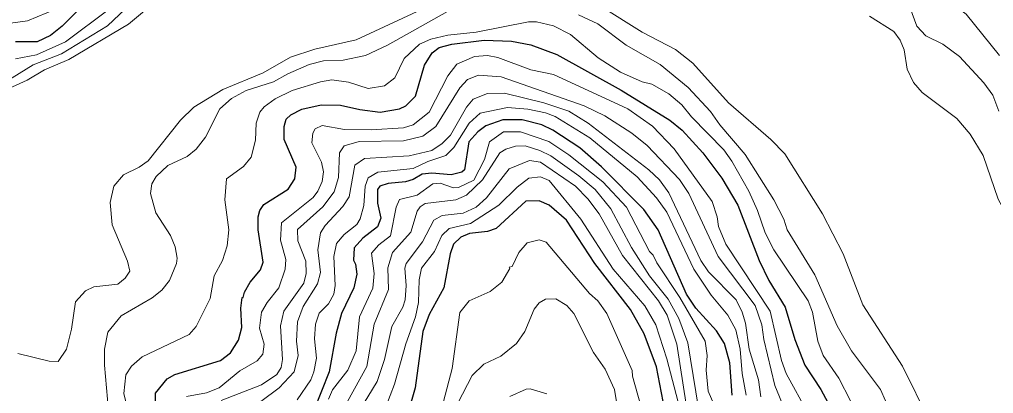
# Model space of a CAD drawing. Extents: x 265 to 291.4, y 7731.5 to 7759.6.
# Drawn here: x 281.951 to 283.872, y 7755.701 to 7756.438 of the extents above; entities that cross this region are included whole.
import ezdxf

# ---------------------------------------------------------------- set-up
doc = ezdxf.new("R2010")
doc.units = 0
doc.header["$LTSCALE"] = 0.032
doc.layers.add('1', color=7, linetype='Continuous', lineweight=25)
doc.layers.add('2', color=7, linetype='Continuous', lineweight=13)

msp = doc.modelspace()

# ---------------------------------------------------------------- linework, layer by layer
at = {"layer": '1'}
for points in [[(282.0988, 7756.4896), (282.0352, 7756.4252), (282.0121, 7756.4069), (281.9859, 7756.3942), (281.9429, 7756.3942)], [(282.2189, 7755.6799), (282.2189, 7755.7013), (282.242, 7755.7292), (282.2571, 7755.7379), (282.347, 7755.7658), (282.3669, 7755.7809), (282.3828, 7755.8056), (282.3892, 7755.831), (282.3876, 7755.8692), (282.39, 7755.8899), (282.3923, 7755.8899), (282.3947, 7755.9002), (282.4059, 7755.9201), (282.4265, 7755.9447), (282.4313, 7755.9599), (282.4218, 7756.0235), (282.4218, 7756.049), (282.425, 7756.0617), (282.4329, 7756.0736), (282.4807, 7756.1038), (282.4942, 7756.1237), (282.4966, 7756.1468), (282.4727, 7756.2017), (282.4727, 7756.2272), (282.4767, 7756.2415), (282.4862, 7756.2502), (282.5077, 7756.2614), (282.5459, 7756.2701), (282.5841, 7756.2693), (282.6223, 7756.2606), (282.662, 7756.2558), (282.7002, 7756.2621), (282.713, 7756.2677), (282.732, 7756.2868), (282.7495, 7756.3481), (282.7646, 7756.3727), (282.7782, 7756.3831), (282.8036, 7756.3894), (282.8673, 7756.3974), (282.9214, 7756.3958), (282.9596, 7756.3886), (283.0105, 7756.3695), (283.1377, 7756.2987), (283.2332, 7756.2399), (283.2579, 7756.22), (283.2984, 7756.1754), (283.3358, 7756.1253), (283.3676, 7756.072), (283.4098, 7755.9631), (283.4289, 7755.9233), (283.4607, 7755.8708), (283.4798, 7755.8072), (283.4997, 7755.7562), (283.5315, 7755.7085), (283.5545, 7755.6656)], [(283.3565, 7755.6974), (283.3517, 7755.761), (283.3414, 7755.7992), (283.3254, 7755.8239), (283.2849, 7755.8692), (283.2666, 7755.8962), (283.2101, 7756.0235), (283.1823, 7756.0633), (283.0987, 7756.1476), (283.0558, 7756.185), (283.0025, 7756.22), (282.981, 7756.2303), (282.9421, 7756.2407), (282.9039, 7756.2407), (282.8704, 7756.2287), (282.8545, 7756.2168), (282.837, 7756.1969), (282.8283, 7756.142), (282.8235, 7756.1373), (282.802, 7756.1317), (282.7639, 7756.1349), (282.7448, 7756.1333), (282.7273, 7756.1229), (282.7122, 7756.1182), (282.678, 7756.115), (282.6612, 7756.1094), (282.6572, 7756.1031), (282.6572, 7756.076), (282.6636, 7756.0466), (282.6572, 7756.0291), (282.6278, 7756.0068), (282.6111, 7755.9877), (282.6095, 7755.9638), (282.6135, 7755.9559), (282.6159, 7755.936), (282.6103, 7755.909), (282.5856, 7755.8581), (282.5753, 7755.8199), (282.5618, 7755.7435), (282.5316, 7755.6671)], [(283.2204, 7755.6846), (283.2069, 7755.7531), (283.1831, 7755.8183), (283.156, 7755.866), (283.0852, 7755.9567), (283.0295, 7756.0426), (282.9953, 7756.072), (282.9755, 7756.0808), (282.9492, 7756.08), (282.8911, 7756.0259), (282.8736, 7756.0203), (282.8386, 7756.0163), (282.8211, 7756.0092), (282.8068, 7755.9949), (282.8004, 7755.9758), (282.7877, 7755.909), (282.7591, 7755.8565), (282.7463, 7755.8231), (282.7312, 7755.7117), (282.7177, 7755.664)]]:
    msp.add_lwpolyline(points, dxfattribs=at)
at = {"layer": '2'}
for points in [[(283.3048, 7756.8898), (283.3239, 7756.885), (283.3955, 7756.8866), (283.4178, 7756.8834), (283.44, 7756.8747), (283.4623, 7756.8588), (283.4838, 7756.8373), (283.518, 7756.7665), (283.549, 7756.7339), (283.5816, 7756.718), (283.6445, 7756.7068), (283.6707, 7756.6893), (283.6818, 7756.6679), (283.6779, 7756.6265), (283.6699, 7756.6058), (283.6683, 7756.5867), (283.6731, 7756.5549), (283.7049, 7756.5199), (283.7821, 7756.4761), (283.8179, 7756.4491), (283.8839, 7756.3672)], [(282.7989, 7756.4841), (282.6151, 7756.3982), (282.5332, 7756.3799), (282.4854, 7756.364), (282.4314, 7756.333), (282.3518, 7756.3003), (282.2945, 7756.2653), (282.2683, 7756.2399), (282.2046, 7756.1595), (282.1871, 7756.1468), (282.1561, 7756.1317), (282.137, 7756.1094), (282.1298, 7756.0776), (282.1338, 7756.0331), (282.1641, 7755.9615), (282.1688, 7755.9416), (282.1593, 7755.9281), (282.145, 7755.9161), (282.0972, 7755.9113), (282.0813, 7755.9034), (282.0614, 7755.8811), (282.0535, 7755.8278), (282.0439, 7755.7881), (282.0272, 7755.7634), (282.0097, 7755.7642), (281.9477, 7755.7793)], [(282.1712, 7756.4698), (282.1243, 7756.426), (282.0336, 7756.3703)], [(281.9063, 7756.2916), (281.966, 7756.3186), (282.0002, 7756.3393), (282.0479, 7756.3592), (282.1657, 7756.4292), (282.1975, 7756.4555)], [(281.9334, 7756.4308), (281.9668, 7756.4356), (282.0241, 7756.4594)], [(281.9429, 7756.3608), (281.9843, 7756.3687), (282.0416, 7756.3942), (282.1275, 7756.4586)], [(282.1283, 7755.6449), (282.1187, 7755.7562), (282.1187, 7755.7881), (282.1251, 7755.8215), (282.1513, 7755.8541), (282.2126, 7755.8891), (282.2317, 7755.9042), (282.2468, 7755.9233), (282.2603, 7755.9567), (282.2619, 7755.9678), (282.2579, 7755.9901), (282.2484, 7756.0124), (282.2197, 7756.0569), (282.2094, 7756.0951), (282.2118, 7756.1142), (282.2205, 7756.1285), (282.2436, 7756.15), (282.2818, 7756.1683), (282.2993, 7756.1826), (282.3176, 7756.2065), (282.3462, 7756.2622), (282.3693, 7756.2828), (282.3979, 7756.298), (282.452, 7756.3155), (282.4799, 7756.3314), (282.522, 7756.3497), (282.5507, 7756.3568), (282.5889, 7756.3584), (282.6334, 7756.3672), (282.6764, 7756.3878), (282.7949, 7756.4539)], [(283.0534, 7756.4475), (283.0916, 7756.43), (283.1473, 7756.3878), (283.2141, 7756.3497), (283.2698, 7756.3043), (283.3135, 7756.2566), (283.3318, 7756.2303), (283.3819, 7756.1723), (283.4384, 7756.0824), (283.4583, 7756.0442), (283.4647, 7756.0235), (283.5196, 7755.9344), (283.5633, 7755.8342), (283.5919, 7755.7849), (283.6492, 7755.7085), (283.6787, 7755.6417)], [(283.7455, 7755.6465), (283.6922, 7755.7546), (283.6142, 7755.8756), (283.5752, 7755.9758), (283.5347, 7756.0553), (283.4599, 7756.1731), (283.4329, 7756.2017), (283.3493, 7756.2741), (283.2785, 7756.352), (283.2443, 7756.3791), (283.1791, 7756.4133), (283.098, 7756.4642)], [(283.8823, 7756.2574), (283.8704, 7756.2892), (283.8529, 7756.3131), (283.8044, 7756.3656), (283.7717, 7756.3894), (283.7383, 7756.4061), (283.7208, 7756.4252), (283.7065, 7756.4626)], [(283.5896, 7755.6862), (283.5665, 7755.7308), (283.5355, 7755.7753), (283.5251, 7755.804), (283.5148, 7755.8612), (283.506, 7755.8835), (283.4384, 7755.9837), (283.4217, 7756.0172), (283.4066, 7756.0617), (283.3891, 7756.0999), (283.3557, 7756.1588), (283.3398, 7756.181), (283.2761, 7756.2462), (283.257, 7756.2701), (283.2316, 7756.2916), (283.1982, 7756.3107), (283.1791, 7756.3155), (283.1361, 7756.3345), (283.0924, 7756.3624), (283.0375, 7756.4085), (283.0041, 7756.426), (282.9707, 7756.434), (282.9548, 7756.434), (282.8514, 7756.4133), (282.7957, 7756.4077), (282.7623, 7756.3998), (282.74, 7756.3894), (282.7098, 7756.3616), (282.6914, 7756.3234), (282.6708, 7756.3075), (282.6382, 7756.3019), (282.6, 7756.3147), (282.5666, 7756.3194), (282.5443, 7756.3155), (282.4886, 7756.298), (282.4552, 7756.282), (282.4337, 7756.2661), (282.425, 7756.2558), (282.4178, 7756.2335), (282.4162, 7756.2001), (282.4075, 7756.1667), (282.3924, 7756.1484), (282.3589, 7756.1238), (282.3558, 7756.0824), (282.3637, 7756.0235), (282.3605, 7755.9917), (282.351, 7755.9631), (282.3351, 7755.9328), (282.3271, 7755.8883), (282.2993, 7755.8326), (282.2858, 7755.8167), (282.1927, 7755.7729), (282.172, 7755.7546), (282.1609, 7755.7371), (282.1569, 7755.7006), (282.1656, 7755.6631)], [(283.627, 7756.4451), (283.6755, 7756.4149), (283.6874, 7756.3974), (283.6954, 7756.3783), (283.7017, 7756.3401), (283.7137, 7756.3139), (283.7312, 7756.294), (283.7996, 7756.2431), (283.8258, 7756.212), (283.8513, 7756.1699), (283.8807, 7756.084), (283.8958, 7756.0561), (283.9332, 7756.0108), (283.9857, 7755.9646), (284.0191, 7755.9416), (284.0684, 7755.8931), (284.1003, 7755.8779), (284.1623, 7755.87), (284.2419, 7755.8238), (284.3135, 7755.8032), (284.3882, 7755.8008), (284.4256, 7755.7817)], [(282.0336, 7756.3703), (281.9779, 7756.3489), (281.9366, 7756.3234), (281.9143, 7756.3139), (281.8666, 7756.3083), (281.8109, 7756.317), (281.6406, 7756.3751)], [(282.2802, 7755.695), (282.32, 7755.7021), (282.3446, 7755.7117), (282.3852, 7755.7451), (282.4194, 7755.765), (282.4306, 7755.7785), (282.4337, 7755.7976), (282.4242, 7755.8294), (282.4282, 7755.8612), (282.4393, 7755.8803), (282.4624, 7755.909), (282.4751, 7755.9456), (282.4759, 7755.9647), (282.4655, 7756.0028), (282.4679, 7756.037), (282.53, 7756.0872), (282.5395, 7756.0999), (282.5475, 7756.119), (282.5507, 7756.1381), (282.5467, 7756.1572), (282.5276, 7756.1953), (282.5292, 7756.2144), (282.5339, 7756.2224), (282.5475, 7756.2295), (282.592, 7756.2216), (282.6445, 7756.2208), (282.7082, 7756.2248), (282.7273, 7756.2303), (282.7591, 7756.2558), (282.7957, 7756.3274), (282.8132, 7756.3505), (282.8482, 7756.3656), (282.8736, 7756.3672), (282.8943, 7756.3632), (282.9596, 7756.3393), (283.0041, 7756.3298), (283.1505, 7756.2622), (283.199, 7756.2279), (283.2419, 7756.1834), (283.3167, 7756.0792), (283.3271, 7756.049), (283.3294, 7756.0299), (283.3438, 7755.9949), (283.4313, 7755.8628), (283.4535, 7755.7658), (283.4631, 7755.7403), (283.5068, 7755.66)], [(283.4599, 7755.6687), (283.4408, 7755.7165), (283.4185, 7755.8072), (283.4146, 7755.8358), (283.4018, 7755.874), (283.3286, 7755.971), (283.2706, 7756.0951), (283.2523, 7756.123), (283.1886, 7756.1898), (283.1584, 7756.2144), (283.1051, 7756.2486), (283.0646, 7756.2677), (282.9007, 7756.325), (282.8561, 7756.3282), (282.8347, 7756.3202), (282.8195, 7756.3035), (282.7718, 7756.2272), (282.7464, 7756.2081), (282.7082, 7756.1993), (282.6207, 7756.1977), (282.5912, 7756.189), (282.5817, 7756.1755), (282.5801, 7756.1269), (282.5713, 7756.0983), (282.5491, 7756.0689), (282.499, 7756.0243), (282.4997, 7756.002), (282.5157, 7755.9615), (282.5165, 7755.9376), (282.5117, 7755.9185), (282.4719, 7755.8628), (282.4655, 7755.8342), (282.4695, 7755.7674), (282.4671, 7755.7522), (282.4584, 7755.7379), (282.4282, 7755.718), (282.3486, 7755.687)], [(282.4266, 7755.6846), (282.4632, 7755.7117), (282.4926, 7755.7435), (282.5005, 7755.7753), (282.4974, 7755.804), (282.499, 7755.8422), (282.5101, 7755.8724), (282.5387, 7755.9169), (282.5443, 7755.9392), (282.5395, 7755.9837), (282.5443, 7756.0172), (282.5538, 7756.0322), (282.5888, 7756.0697), (282.6008, 7756.0888), (282.6119, 7756.1508), (282.631, 7756.1643), (282.7193, 7756.1691), (282.7639, 7756.1802), (282.7845, 7756.1937), (282.8012, 7756.2104), (282.8323, 7756.2654), (282.8458, 7756.2813), (282.8736, 7756.2924), (282.9071, 7756.2932), (282.985, 7756.2741), (283.0343, 7756.2574), (283.0725, 7756.2335), (283.1918, 7756.142), (283.2133, 7756.1222), (283.2316, 7756.0967), (283.2944, 7755.9631), (283.3095, 7755.9408), (283.3644, 7755.8851), (283.3764, 7755.8612), (283.3827, 7755.839), (283.3899, 7755.7881), (283.4082, 7755.7276), (283.413, 7755.6942)], [(283.3843, 7755.6974), (283.3764, 7755.7403), (283.3724, 7755.7881), (283.3636, 7755.8262), (283.3477, 7755.8549), (283.3151, 7755.8947), (283.2809, 7755.9456), (283.2276, 7756.0585), (283.2069, 7756.0864), (283.1688, 7756.1277), (283.0757, 7756.2049), (283.0073, 7756.247), (282.9882, 7756.2542), (282.9532, 7756.2614), (282.9134, 7756.2645), (282.8593, 7756.2534), (282.8378, 7756.2335), (282.8076, 7756.1858)], [(282.5602, 7755.6894), (282.5682, 7755.7077), (282.5984, 7755.7467), (282.6151, 7755.7849), (282.6215, 7755.8517), (282.6477, 7755.9082), (282.6501, 7755.9376), (282.6453, 7755.9774), (282.6596, 7755.9941), (282.6827, 7756.0116), (282.6938, 7756.0681), (282.7002, 7756.0832), (282.7352, 7756.0919), (282.7662, 7756.1142), (282.7806, 7756.1158), (282.8068, 7756.1062), (282.8164, 7756.107), (282.8466, 7756.1213), (282.8681, 7756.1619), (282.8776, 7756.1969), (282.9055, 7756.2168), (282.9389, 7756.2168), (282.9946, 7756.1977), (283.0343, 7756.1715), (283.1011, 7756.1182), (283.1481, 7756.0681), (283.1934, 7755.9805), (283.2006, 7755.9734), (283.2077, 7755.9583), (283.2531, 7755.8899), (283.3032, 7755.804), (283.3072, 7755.7753), (283.3048, 7755.7467), (283.3088, 7755.7053), (283.3334, 7755.6496)], [(282.8076, 7756.1858), (282.7917, 7756.1699), (282.7559, 7756.1579), (282.7273, 7756.1444), (282.6573, 7756.1373), (282.6382, 7756.1261), (282.6326, 7756.1094)], [(283.2897, 7755.6719), (283.269, 7755.8008), (283.2515, 7755.8485), (283.23, 7755.8867), (283.1934, 7755.9328), (283.1576, 7755.9885), (283.117, 7756.0649), (283.086, 7756.1031), (283.0542, 7756.1301), (282.9985, 7756.1691), (282.9771, 7756.1802), (282.9484, 7756.189), (282.9293, 7756.1882), (282.9102, 7756.1826), (282.8983, 7756.1754), (282.8641, 7756.1222), (282.8323, 7756.0919), (282.8116, 7756.0824), (282.7511, 7756.0752), (282.7408, 7756.0689), (282.7352, 7756.0601), (282.7225, 7756.0187), (282.6867, 7755.979), (282.6771, 7755.9487), (282.6787, 7755.9058), (282.6501, 7755.8374), (282.6358, 7755.7538)], [(282.6215, 7755.6671), (282.6565, 7755.7244), (282.6708, 7755.7674), (282.6851, 7755.8326), (282.7066, 7755.8708), (282.7114, 7755.8851), (282.7137, 7755.9137), (282.7106, 7755.9479), (282.7137, 7755.9567), (282.7456, 7755.9997), (282.7678, 7756.0426), (282.7845, 7756.0514), (282.8259, 7756.0561), (282.8514, 7756.0681), (282.872, 7756.0863), (282.9166, 7756.1436), (282.9564, 7756.1603), (282.9786, 7756.1572), (283.0471, 7756.1094), (283.0717, 7756.0848), (283.094, 7756.0553), (283.1401, 7755.9726), (283.2109, 7755.8835), (283.2284, 7755.8549), (283.2475, 7755.7976), (283.2666, 7755.6751)], [(282.6732, 7755.6743), (282.6907, 7755.7188), (282.7129, 7755.7984), (282.732, 7755.8517), (282.7376, 7755.8803), (282.7392, 7755.9249), (282.744, 7755.9479), (282.7694, 7755.9806), (282.7837, 7756.0124), (282.7981, 7756.0259), (282.8402, 7756.0362), (282.8959, 7756.072), (282.9325, 7756.1078), (282.9556, 7756.1253), (282.9786, 7756.1277), (282.9953, 7756.1206), (283.0582, 7756.0442), (283.1218, 7755.9456), (283.1839, 7755.8732), (283.2061, 7755.8358), (283.2276, 7755.769), (283.2785, 7755.5733)], [(282.6326, 7756.1094), (282.6302, 7756.0713), (282.623, 7756.045), (282.6159, 7756.0339), (282.5912, 7756.014), (282.5761, 7755.9965), (282.5705, 7755.971), (282.5737, 7755.9137), (282.5705, 7755.8962), (282.5602, 7755.8772), (282.5419, 7755.8588), (282.5347, 7755.8374), (282.5324, 7755.8087), (282.5363, 7755.7706), (282.5316, 7755.7435), (282.5252, 7755.7276), (282.4982, 7755.6878)], [(282.7869, 7755.6846), (282.8044, 7755.7499), (282.8195, 7755.8604), (282.8378, 7755.8835), (282.8792, 7755.9018), (282.9023, 7755.9201), (282.9182, 7755.9472), (282.9166, 7755.9495), (282.9222, 7755.9511), (282.9357, 7755.979), (282.9524, 7755.998), (282.9755, 7756.0036), (282.9898, 7755.9988), (283.0749, 7755.8978), (283.0916, 7755.8835), (283.1091, 7755.8581), (283.1592, 7755.7459), (283.16, 7755.7347), (283.1926, 7755.6178)], [(283.1322, 7755.6608), (283.1242, 7755.7085), (283.1059, 7755.7483), (283.0828, 7755.7817), (283.0439, 7755.8581), (283.0303, 7755.874), (283.0089, 7755.8875), (282.9882, 7755.8867), (282.9755, 7755.8795), (282.9659, 7755.8668), (282.9476, 7755.8231), (282.9309, 7755.7992), (282.8999, 7755.7745), (282.8665, 7755.7586), (282.8434, 7755.7363), (282.8156, 7755.6815)], [(282.6358, 7755.7538), (282.5976, 7755.6846), (282.5825, 7755.6488), (282.5721, 7755.5765), (282.5467, 7755.5096), (282.5467, 7755.489), (282.5562, 7755.4396)], [(282.9906, 7755.6997), (282.958, 7755.7101), (282.95, 7755.7093), (282.9182, 7755.695)]]:
    msp.add_lwpolyline(points, dxfattribs=at)

doc.saveas('drawing.dxf')
